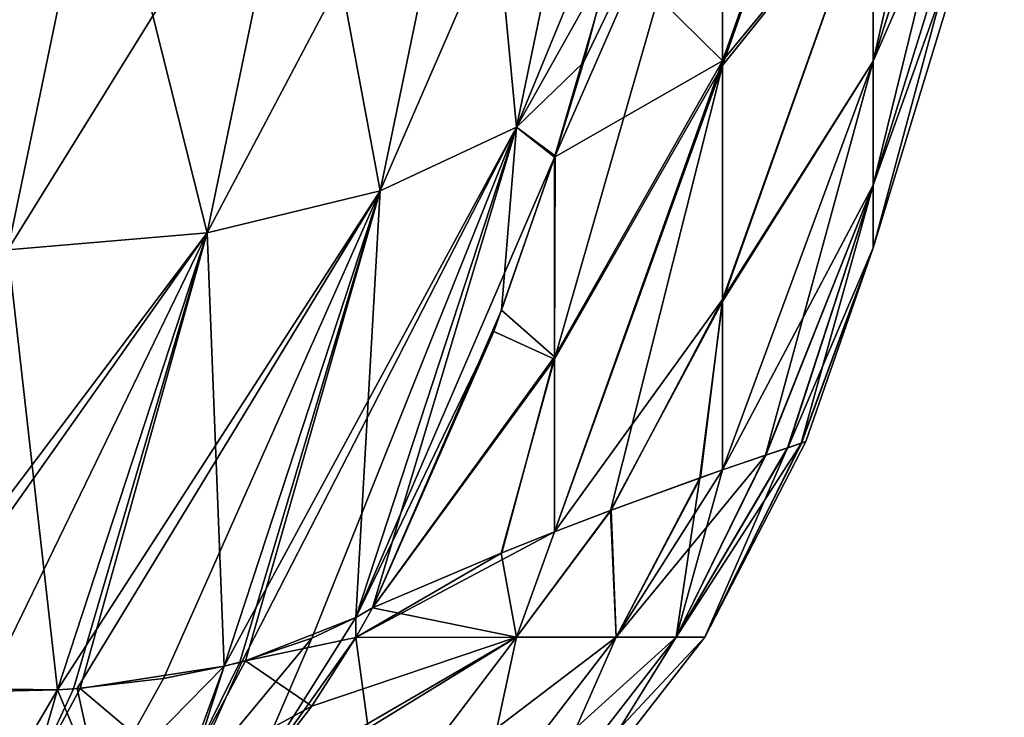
# Model space of a CAD drawing. Header units: millimetres. Extents: x -168 to 168, y -6 to 84.
# Tile 251 of 288: x 166.827 to 167.7, y 51.568 to 52.186. Entities that reach past the tile are written whole.
import ezdxf

# ---------------------------------------------------------------- set-up
doc = ezdxf.new("R2010")
doc.units = ezdxf.units.MM
doc.header["$LTSCALE"] = 65.185185
for name, color, linetype in [('655', 7, 'CONTINUOUS'), ('656', 7, 'CONTINUOUS'), ('657', 7, 'CONTINUOUS'), ('667', 7, 'CONTINUOUS'), ('668', 7, 'CONTINUOUS'), ('678', 7, 'CONTINUOUS'), ('757', 7, 'CONTINUOUS'), ('758', 7, 'CONTINUOUS'), ('759', 7, 'CONTINUOUS'), ('769', 7, 'CONTINUOUS'), ('770', 7, 'CONTINUOUS'), ('780', 7, 'CONTINUOUS')]:
    doc.layers.add(name, color=color, linetype=linetype)

msp = doc.modelspace()

# ---------------------------------------------------------------- linework, layer by layer
at = {"layer": '655', "linetype": 'Continuous'}
for points in [[(167.50825, 51.80659, 104.4844), (167.52025, 51.81062, 104.74074), (167.40945, 51.63869, 104.27162), (167.50825, 51.80659, 104.4844)], [(167.40945, 51.63869, 104.27162), (167.52025, 51.81062, 104.74074), (167.43467, 51.63869, 104.75738), (167.40945, 51.63869, 104.27162)], [(167.52426, 51.81196, 105.0023), (167.5201, 51.81057, 105.26387), (167.43467, 51.63869, 105.2426), (167.52426, 51.81196, 105.0023)], [(167.52025, 51.81062, 104.74074), (167.52426, 51.81196, 105.0023), (167.43467, 51.63869, 104.75738), (167.52025, 51.81062, 104.74074)], [(167.43467, 51.63869, 104.75738), (167.52426, 51.81196, 105.0023), (167.43467, 51.63869, 105.2426), (167.43467, 51.63869, 104.75738)], [(167.5201, 51.81057, 105.26387), (167.50797, 51.8065, 105.52006), (167.43467, 51.63869, 105.2426), (167.5201, 51.81057, 105.26387)], [(167.48886, 51.80004, 104.23814), (167.50825, 51.80659, 104.4844), (167.40945, 51.63869, 104.27162), (167.48886, 51.80004, 104.23814)], [(167.43467, 51.63869, 105.2426), (167.50797, 51.8065, 105.52006), (167.40946, 51.63869, 105.72837), (167.43467, 51.63869, 105.2426)], [(167.50797, 51.8065, 105.52006), (167.48845, 51.7999, 105.76619), (167.40946, 51.63869, 105.72837), (167.50797, 51.8065, 105.52006)], [(167.45046, 51.78683, 103.91398), (167.48886, 51.80004, 104.23814), (167.35624, 51.63869, 103.78408), (167.45046, 51.78683, 103.91398)], [(167.35624, 51.63869, 103.78408), (167.48886, 51.80004, 104.23814), (167.40945, 51.63869, 104.27162), (167.35624, 51.63869, 103.78408)], [(167.48845, 51.7999, 105.76619), (167.45047, 51.78684, 106.08596), (167.40946, 51.63869, 105.72837), (167.48845, 51.7999, 105.76619)], [(167.43083, 51.77995, 103.78605), (167.45046, 51.78683, 103.91398), (167.35624, 51.63869, 103.78408), (167.43083, 51.77995, 103.78605)], [(167.45047, 51.78684, 106.08596), (167.43021, 51.77974, 106.2177), (167.40946, 51.63869, 105.72837), (167.45047, 51.78684, 106.08596)], [(167.43021, 51.77974, 106.2177), (167.35101, 51.75097, 106.60842), (167.35624, 51.63869, 106.21591), (167.43021, 51.77974, 106.2177)], [(167.35167, 51.75122, 103.39427), (167.43083, 51.77995, 103.78605), (167.35624, 51.63869, 103.78408), (167.35167, 51.75122, 103.39427)], [(167.40946, 51.63869, 105.72837), (167.43021, 51.77974, 106.2177), (167.35624, 51.63869, 106.21591), (167.40946, 51.63869, 105.72837)], [(167.30157, 51.73206, 103.20814), (167.35167, 51.75122, 103.39427), (167.26787, 51.63869, 103.29261), (167.30157, 51.73206, 103.20814)], [(167.26787, 51.63869, 103.29261), (167.35167, 51.75122, 103.39427), (167.35624, 51.63869, 103.78408), (167.26787, 51.63869, 103.29261)], [(167.35101, 51.75097, 106.60842), (167.30156, 51.73206, 106.79189), (167.26787, 51.63869, 106.70739), (167.35101, 51.75097, 106.60842)], [(167.35624, 51.63869, 106.21591), (167.35101, 51.75097, 106.60842), (167.26787, 51.63869, 106.70739), (167.35624, 51.63869, 106.21591)], [(167.25482, 51.71346, 103.06222), (167.30157, 51.73206, 103.20814), (167.12531, 51.6384, 102.79089), (167.25482, 51.71346, 103.06222)], [(167.12531, 51.6384, 102.79089), (167.30157, 51.73206, 103.20814), (167.26787, 51.63869, 103.29261), (167.12531, 51.6384, 102.79089)], [(167.30156, 51.73206, 106.79189), (167.25429, 51.71323, 106.93928), (167.26787, 51.63869, 106.70739), (167.30156, 51.73206, 106.79189)], [(167.14024, 51.66453, 102.78559), (167.25482, 51.71346, 103.06222), (167.12531, 51.6384, 102.79089), (167.14024, 51.66453, 102.78559)], [(167.25429, 51.71323, 106.93928), (167.14024, 51.66453, 107.21441), (167.26787, 51.63869, 106.70739), (167.25429, 51.71323, 106.93928)], [(167.26787, 51.63869, 106.70739), (167.14024, 51.66453, 107.21441), (167.12531, 51.63838, 107.20905), (167.26787, 51.63869, 106.70739)], [(167.26787, 51.63869, 103.29261), (167.14686, 51.47932, 103.3196), (167.00876, 51.47924, 102.83284), (167.26787, 51.63869, 103.29261)], [(167.26787, 51.63869, 103.29261), (167.00876, 51.47924, 102.83284), (167.02441, 51.49708, 102.82723), (167.26787, 51.63869, 103.29261)], [(167.26787, 51.63869, 103.29261), (167.02441, 51.49708, 102.82723), (167.08635, 51.57753, 102.80489), (167.26787, 51.63869, 103.29261)], [(167.14687, 51.47932, 106.6804), (167.12531, 51.63838, 107.20905), (167.02751, 51.50074, 107.17391), (167.14687, 51.47932, 106.6804)], [(167.12531, 51.6384, 102.79089), (167.26787, 51.63869, 103.29261), (167.08635, 51.57753, 102.80489), (167.12531, 51.6384, 102.79089)], [(167.26787, 51.63869, 106.70739), (167.12531, 51.63838, 107.20905), (167.14687, 51.47932, 106.6804), (167.26787, 51.63869, 106.70739)], [(167.35624, 51.63869, 103.78408), (167.23348, 51.47932, 103.80141), (167.14686, 51.47932, 103.3196), (167.35624, 51.63869, 103.78408)], [(167.26787, 51.63869, 103.29261), (167.35624, 51.63869, 103.78408), (167.14686, 51.47932, 103.3196), (167.26787, 51.63869, 103.29261)], [(167.26787, 51.63869, 106.70739), (167.14687, 51.47932, 106.6804), (167.23348, 51.47932, 106.19858), (167.26787, 51.63869, 106.70739)], [(167.35624, 51.63869, 103.78408), (167.40945, 51.63869, 104.27162), (167.23348, 51.47932, 103.80141), (167.35624, 51.63869, 103.78408)], [(167.40945, 51.63869, 104.27162), (167.28586, 51.47932, 104.2814), (167.23348, 51.47932, 103.80141), (167.40945, 51.63869, 104.27162)], [(167.35624, 51.63869, 106.21591), (167.26787, 51.63869, 106.70739), (167.23348, 51.47932, 106.19858), (167.35624, 51.63869, 106.21591)], [(167.35624, 51.63869, 106.21591), (167.23348, 51.47932, 106.19858), (167.28586, 51.47932, 105.71859), (167.35624, 51.63869, 106.21591)], [(167.40945, 51.63869, 104.27162), (167.43467, 51.63869, 104.75738), (167.28586, 51.47932, 104.2814), (167.40945, 51.63869, 104.27162)], [(167.43467, 51.63869, 104.75738), (167.31073, 51.47932, 104.76055), (167.28586, 51.47932, 104.2814), (167.43467, 51.63869, 104.75738)], [(167.40946, 51.63869, 105.72837), (167.35624, 51.63869, 106.21591), (167.28586, 51.47932, 105.71859), (167.40946, 51.63869, 105.72837)], [(167.40946, 51.63869, 105.72837), (167.28586, 51.47932, 105.71859), (167.31073, 51.47932, 105.23944), (167.40946, 51.63869, 105.72837)], [(167.43467, 51.63869, 104.75738), (167.43467, 51.63869, 105.2426), (167.31073, 51.47932, 104.76055), (167.43467, 51.63869, 104.75738)], [(167.43467, 51.63869, 105.2426), (167.40946, 51.63869, 105.72837), (167.31073, 51.47932, 105.23944), (167.43467, 51.63869, 105.2426)], [(167.43467, 51.63869, 105.2426), (167.31073, 51.47932, 105.23944), (167.31073, 51.47932, 104.76055), (167.43467, 51.63869, 105.2426)]]:
    msp.add_3dface(points, dxfattribs=at)
at = {"layer": '656', "linetype": 'Continuous'}
for points in [[(167.70014, 52.65791, 106.33738), (167.58405, 52.1494, 106.08867), (167.70014, 52.51271, 105.97063), (167.70014, 52.65791, 106.33738)], [(167.58405, 52.31227, 106.50003), (167.58405, 52.1494, 106.08867), (167.70014, 52.65791, 106.33738), (167.58405, 52.31227, 106.50003)], [(167.45047, 52.14975, 103.06527), (167.45047, 52.41209, 102.6693), (167.58405, 52.52541, 103.11227), (167.45047, 52.14975, 103.06527)], [(167.58405, 52.31227, 103.49997), (167.45047, 52.14975, 103.06527), (167.58405, 52.52541, 103.11227), (167.58405, 52.31227, 103.49997)], [(167.45047, 52.4046, 107.32075), (167.45047, 52.14556, 106.92745), (167.58405, 52.52541, 106.88773), (167.45047, 52.4046, 107.32075)], [(167.58405, 52.52541, 106.88773), (167.45047, 52.14556, 106.92745), (167.58405, 52.31227, 106.50003), (167.58405, 52.52541, 106.88773)], [(167.70014, 52.51271, 105.97063), (167.58405, 52.03938, 105.66015), (167.70014, 52.41461, 105.58857), (167.70014, 52.51271, 105.97063)], [(167.58405, 52.1494, 106.08867), (167.58405, 52.03938, 105.66015), (167.70014, 52.51271, 105.97063), (167.58405, 52.1494, 106.08867)], [(167.58405, 52.1494, 103.91133), (167.58405, 52.31227, 103.49997), (167.70014, 52.51271, 104.02937), (167.58405, 52.1494, 103.91133)], [(167.70014, 52.41461, 104.41143), (167.58405, 52.1494, 103.91133), (167.70014, 52.51271, 104.02937), (167.70014, 52.41461, 104.41143)], [(167.45047, 52.41209, 102.6693), (167.45047, 52.14975, 103.06527), (167.35417, 52.24474, 102.5515), (167.45047, 52.41209, 102.6693)], [(167.70014, 52.36517, 104.80277), (167.58405, 52.03938, 104.33985), (167.70014, 52.41461, 104.41143), (167.70014, 52.36517, 104.80277)], [(167.58405, 52.03938, 104.33985), (167.58405, 52.1494, 103.91133), (167.70014, 52.41461, 104.41143), (167.58405, 52.03938, 104.33985)], [(167.70014, 52.41461, 105.58857), (167.58405, 51.98393, 105.22121), (167.70014, 52.36517, 105.19723), (167.70014, 52.41461, 105.58857)], [(167.58405, 52.03938, 105.66015), (167.58405, 51.98393, 105.22121), (167.70014, 52.41461, 105.58857), (167.58405, 52.03938, 105.66015)], [(167.45047, 52.14556, 106.92745), (167.45047, 52.4046, 107.32075), (167.30155, 51.88512, 107.08348), (167.45047, 52.14556, 106.92745)], [(167.45047, 52.4046, 107.32075), (167.30194, 52.06529, 107.36752), (167.30155, 51.88512, 107.08348), (167.45047, 52.4046, 107.32075)], [(167.30194, 52.06529, 107.36752), (167.45047, 52.4046, 107.32075), (167.32722, 52.14807, 107.40431), (167.30194, 52.06529, 107.36752)], [(167.32722, 52.14807, 107.40431), (167.45047, 52.4046, 107.32075), (167.38929, 52.38639, 107.51491), (167.32722, 52.14807, 107.40431)], [(167.70014, 52.36517, 105.19723), (167.58405, 51.98393, 104.77879), (167.70014, 52.36517, 104.80277), (167.70014, 52.36517, 105.19723)], [(167.58405, 51.98393, 104.77879), (167.58405, 52.03938, 104.33985), (167.70014, 52.36517, 104.80277), (167.58405, 51.98393, 104.77879)], [(167.58405, 51.98393, 105.22121), (167.58405, 51.98393, 104.77879), (167.70014, 52.36517, 105.19723), (167.58405, 51.98393, 105.22121)], [(167.45047, 51.93791, 103.4904), (167.45047, 52.14975, 103.06527), (167.58405, 52.31227, 103.49997), (167.45047, 51.93791, 103.4904)], [(167.58405, 52.1494, 103.91133), (167.45047, 51.93791, 103.4904), (167.58405, 52.31227, 103.49997), (167.58405, 52.1494, 103.91133)], [(167.45047, 52.14556, 106.92745), (167.45047, 51.93622, 106.50559), (167.58405, 52.31227, 106.50003), (167.45047, 52.14556, 106.92745)], [(167.58405, 52.31227, 106.50003), (167.45047, 51.93622, 106.50559), (167.58405, 52.1494, 106.08867), (167.58405, 52.31227, 106.50003)], [(167.35417, 52.24474, 102.5515), (167.45047, 52.14975, 103.06527), (167.30159, 52.0643, 102.63278), (167.35417, 52.24474, 102.5515)], [(167.30159, 52.0643, 102.63278), (167.45047, 52.14975, 103.06527), (167.30155, 51.88706, 102.91316), (167.30159, 52.0643, 102.63278)], [(167.45047, 52.14975, 103.06527), (167.30157, 51.73206, 103.20814), (167.30155, 51.88706, 102.91316), (167.45047, 52.14975, 103.06527)], [(167.30156, 51.73206, 106.79189), (167.45047, 52.14556, 106.92745), (167.30155, 51.88512, 107.08348), (167.30156, 51.73206, 106.79189)], [(167.30156, 51.73206, 106.79189), (167.35101, 51.75097, 106.60842), (167.45047, 52.14556, 106.92745), (167.30156, 51.73206, 106.79189)], [(167.30157, 51.73206, 103.20814), (167.45047, 52.14975, 103.06527), (167.45047, 51.93791, 103.4904), (167.30157, 51.73206, 103.20814)], [(167.35101, 51.75097, 106.60842), (167.45047, 51.93622, 106.50559), (167.45047, 52.14556, 106.92745), (167.35101, 51.75097, 106.60842)], [(167.58405, 52.03938, 104.33985), (167.45046, 51.78683, 103.91398), (167.58405, 52.1494, 103.91133), (167.58405, 52.03938, 104.33985)], [(167.45046, 51.78683, 103.91398), (167.45047, 51.93791, 103.4904), (167.58405, 52.1494, 103.91133), (167.45046, 51.78683, 103.91398)], [(167.45047, 51.78684, 106.08596), (167.48845, 51.7999, 105.76619), (167.58405, 52.1494, 106.08867), (167.45047, 51.78684, 106.08596)], [(167.45047, 51.93622, 106.50559), (167.45047, 51.78684, 106.08596), (167.58405, 52.1494, 106.08867), (167.45047, 51.93622, 106.50559)], [(167.58405, 52.1494, 106.08867), (167.48845, 51.7999, 105.76619), (167.58405, 52.03938, 105.66015), (167.58405, 52.1494, 106.08867)], [(167.30194, 52.06529, 107.36752), (167.24768, 51.9095, 107.30266), (167.30155, 51.88512, 107.08348), (167.30194, 52.06529, 107.36752)], [(167.30159, 52.0643, 102.63278), (167.30155, 51.88706, 102.91316), (167.25461, 51.92846, 102.68923), (167.30159, 52.0643, 102.63278)], [(167.48886, 51.80004, 104.23814), (167.45046, 51.78683, 103.91398), (167.58405, 52.03938, 104.33985), (167.48886, 51.80004, 104.23814)], [(167.48845, 51.7999, 105.76619), (167.50797, 51.8065, 105.52006), (167.58405, 52.03938, 105.66015), (167.48845, 51.7999, 105.76619)], [(167.50825, 51.80659, 104.4844), (167.48886, 51.80004, 104.23814), (167.58405, 52.03938, 104.33985), (167.50825, 51.80659, 104.4844)], [(167.50797, 51.8065, 105.52006), (167.5201, 51.81057, 105.26387), (167.58405, 52.03938, 105.66015), (167.50797, 51.8065, 105.52006)], [(167.58405, 51.98393, 104.77879), (167.50825, 51.80659, 104.4844), (167.58405, 52.03938, 104.33985), (167.58405, 51.98393, 104.77879)], [(167.58405, 52.03938, 105.66015), (167.5201, 51.81057, 105.26387), (167.58405, 51.98393, 105.22121), (167.58405, 52.03938, 105.66015)], [(167.52025, 51.81062, 104.74074), (167.50825, 51.80659, 104.4844), (167.58405, 51.98393, 104.77879), (167.52025, 51.81062, 104.74074)], [(167.5201, 51.81057, 105.26387), (167.52426, 51.81196, 105.0023), (167.58405, 51.98393, 105.22121), (167.5201, 51.81057, 105.26387)], [(167.52426, 51.81196, 105.0023), (167.52025, 51.81062, 104.74074), (167.58405, 51.98393, 104.77879), (167.52426, 51.81196, 105.0023)], [(167.58405, 51.98393, 105.22121), (167.52426, 51.81196, 105.0023), (167.58405, 51.98393, 104.77879), (167.58405, 51.98393, 105.22121)], [(167.35167, 51.75122, 103.39427), (167.30157, 51.73206, 103.20814), (167.45047, 51.93791, 103.4904), (167.35167, 51.75122, 103.39427)], [(167.35101, 51.75097, 106.60842), (167.43021, 51.77974, 106.2177), (167.45047, 51.93622, 106.50559), (167.35101, 51.75097, 106.60842)], [(167.43083, 51.77995, 103.78605), (167.35167, 51.75122, 103.39427), (167.45047, 51.93791, 103.4904), (167.43083, 51.77995, 103.78605)], [(167.43021, 51.77974, 106.2177), (167.45047, 51.78684, 106.08596), (167.45047, 51.93622, 106.50559), (167.43021, 51.77974, 106.2177)], [(167.45046, 51.78683, 103.91398), (167.43083, 51.77995, 103.78605), (167.45047, 51.93791, 103.4904), (167.45046, 51.78683, 103.91398)], [(167.30155, 51.88706, 102.91316), (167.14024, 51.66453, 102.78559), (167.25461, 51.92846, 102.68923), (167.30155, 51.88706, 102.91316)], [(167.24768, 51.9095, 107.30266), (167.14024, 51.66453, 107.21441), (167.30155, 51.88512, 107.08348), (167.24768, 51.9095, 107.30266)], [(167.25482, 51.71346, 103.06222), (167.14024, 51.66453, 102.78559), (167.30155, 51.88706, 102.91316), (167.25482, 51.71346, 103.06222)], [(167.14024, 51.66453, 107.21441), (167.25429, 51.71323, 106.93928), (167.30155, 51.88512, 107.08348), (167.14024, 51.66453, 107.21441)], [(167.25429, 51.71323, 106.93928), (167.30156, 51.73206, 106.79189), (167.30155, 51.88512, 107.08348), (167.25429, 51.71323, 106.93928)], [(167.30157, 51.73206, 103.20814), (167.25482, 51.71346, 103.06222), (167.30155, 51.88706, 102.91316), (167.30157, 51.73206, 103.20814)]]:
    msp.add_3dface(points, dxfattribs=at)
at = {"layer": '657', "linetype": 'Continuous'}
for points in [[(167.26787, 52.0907, 102.50971), (167.23348, 52.45165, 102.11728), (167.35624, 52.51632, 102.26397), (167.26787, 52.0907, 102.50971)], [(167.35417, 52.24474, 102.5515), (167.26787, 52.0907, 102.50971), (167.35624, 52.51632, 102.26397), (167.35417, 52.24474, 102.5515)], [(167.14687, 52.03439, 102.35819), (167.07801, 52.40383, 101.99054), (167.23348, 52.45165, 102.11728), (167.14687, 52.03439, 102.35819)], [(167.14687, 52.03439, 102.35819), (167.23348, 52.45165, 102.11728), (167.26787, 52.0907, 102.50971), (167.14687, 52.03439, 102.35819)], [(166.99362, 51.99716, 102.22534), (166.89871, 52.37645, 101.89248), (167.07801, 52.40383, 101.99054), (166.99362, 51.99716, 102.22534)], [(166.99362, 51.99716, 102.22534), (167.07801, 52.40383, 101.99054), (167.14687, 52.03439, 102.35819), (166.99362, 51.99716, 102.22534)], [(166.81688, 51.98199, 102.12022), (166.70739, 52.37057, 101.82825), (166.89871, 52.37645, 101.89248), (166.81688, 51.98199, 102.12022)], [(166.81688, 51.98199, 102.12022), (166.89871, 52.37645, 101.89248), (166.99362, 51.99716, 102.22534), (166.81688, 51.98199, 102.12022)], [(167.35417, 52.24474, 102.5515), (167.30159, 52.0643, 102.63278), (167.26787, 52.0907, 102.50971), (167.35417, 52.24474, 102.5515)], [(167.14024, 51.66453, 102.78559), (167.12531, 51.6561, 102.76026), (167.26787, 52.0907, 102.50971), (167.14024, 51.66453, 102.78559)], [(167.12531, 51.6561, 102.76026), (167.14687, 52.03439, 102.35819), (167.26787, 52.0907, 102.50971), (167.12531, 51.6561, 102.76026)], [(167.25461, 51.92846, 102.68923), (167.14024, 51.66453, 102.78559), (167.26787, 52.0907, 102.50971), (167.25461, 51.92846, 102.68923)], [(167.30159, 52.0643, 102.63278), (167.25461, 51.92846, 102.68923), (167.26787, 52.0907, 102.50971), (167.30159, 52.0643, 102.63278)], [(167.00877, 51.6128, 102.60152), (166.99362, 51.99716, 102.22534), (167.14687, 52.03439, 102.35819), (167.00877, 51.6128, 102.60152)], [(167.00877, 51.6128, 102.60152), (167.14687, 52.03439, 102.35819), (167.02271, 51.61639, 102.61775), (167.00877, 51.6128, 102.60152)], [(167.02271, 51.61639, 102.61775), (167.14687, 52.03439, 102.35819), (167.02752, 51.61771, 102.6235), (167.02271, 51.61639, 102.61775)], [(167.02752, 51.61771, 102.6235), (167.14687, 52.03439, 102.35819), (167.12531, 51.6561, 102.76026), (167.02752, 51.61771, 102.6235)], [(166.861, 51.59195, 102.45924), (166.81688, 51.98199, 102.12022), (166.99362, 51.99716, 102.22534), (166.861, 51.59195, 102.45924)], [(166.861, 51.59195, 102.45924), (166.99362, 51.99716, 102.22534), (166.87519, 51.59282, 102.47094), (166.861, 51.59195, 102.45924)], [(166.87519, 51.59282, 102.47094), (166.99362, 51.99716, 102.22534), (166.88112, 51.59324, 102.47593), (166.87519, 51.59282, 102.47094)], [(166.88112, 51.59324, 102.47593), (166.99362, 51.99716, 102.22534), (167.00877, 51.6128, 102.60152), (166.88112, 51.59324, 102.47593)], [(166.71054, 51.59403, 102.35473), (166.81688, 51.98199, 102.12022), (166.861, 51.59195, 102.45924), (166.71054, 51.59403, 102.35473)]]:
    msp.add_3dface(points, dxfattribs=at)
at = {"layer": '667', "linetype": 'Continuous'}
for points in [[(167.2679, 52.09072, 107.49024), (167.35627, 52.51635, 107.73598), (167.1469, 52.0344, 107.64177), (167.2679, 52.09072, 107.49024)], [(167.35627, 52.51635, 107.73598), (167.23351, 52.45167, 107.88268), (167.1469, 52.0344, 107.64177), (167.35627, 52.51635, 107.73598)], [(167.2679, 52.09072, 107.49024), (167.38929, 52.38639, 107.51491), (167.35627, 52.51635, 107.73598), (167.2679, 52.09072, 107.49024)], [(167.23351, 52.45167, 107.88268), (166.99365, 51.99716, 107.77464), (167.1469, 52.0344, 107.64177), (167.23351, 52.45167, 107.88268)], [(167.07804, 52.40384, 108.00943), (166.99365, 51.99716, 107.77464), (167.23351, 52.45167, 107.88268), (167.07804, 52.40384, 108.00943)], [(167.07804, 52.40384, 108.00943), (166.81691, 51.98199, 107.87977), (166.99365, 51.99716, 107.77464), (167.07804, 52.40384, 108.00943)], [(166.89873, 52.37646, 108.10751), (166.81691, 51.98199, 107.87977), (167.07804, 52.40384, 108.00943), (166.89873, 52.37646, 108.10751)], [(167.32722, 52.14807, 107.40431), (167.38929, 52.38639, 107.51491), (167.2679, 52.09072, 107.49024), (167.32722, 52.14807, 107.40431)], [(166.7074, 52.37057, 108.17174), (166.62832, 51.98914, 107.95152), (166.89873, 52.37646, 108.10751), (166.7074, 52.37057, 108.17174)], [(166.89873, 52.37646, 108.10751), (166.62832, 51.98914, 107.95152), (166.81691, 51.98199, 107.87977), (166.89873, 52.37646, 108.10751)], [(167.30194, 52.06529, 107.36752), (167.32722, 52.14807, 107.40431), (167.2679, 52.09072, 107.49024), (167.30194, 52.06529, 107.36752)], [(167.2679, 52.09072, 107.49024), (167.1469, 52.0344, 107.64177), (167.00879, 51.61281, 107.39846), (167.2679, 52.09072, 107.49024)], [(167.2679, 52.09072, 107.49024), (167.00879, 51.61281, 107.39846), (167.0244, 51.61687, 107.38025), (167.2679, 52.09072, 107.49024)], [(167.2679, 52.09072, 107.49024), (167.0244, 51.61687, 107.38025), (167.08635, 51.63774, 107.29941), (167.2679, 52.09072, 107.49024)], [(167.12534, 51.65607, 107.23963), (167.2679, 52.09072, 107.49024), (167.08635, 51.63774, 107.29941), (167.12534, 51.65607, 107.23963)], [(167.12534, 51.65607, 107.23963), (167.30194, 52.06529, 107.36752), (167.2679, 52.09072, 107.49024), (167.12534, 51.65607, 107.23963)], [(167.24768, 51.9095, 107.30266), (167.30194, 52.06529, 107.36752), (167.12534, 51.65607, 107.23963), (167.24768, 51.9095, 107.30266)], [(166.86106, 51.59195, 107.54071), (166.87844, 51.59305, 107.52634), (167.1469, 52.0344, 107.64177), (166.86106, 51.59195, 107.54071)], [(166.99365, 51.99716, 107.77464), (166.86106, 51.59195, 107.54071), (167.1469, 52.0344, 107.64177), (166.99365, 51.99716, 107.77464)], [(167.1469, 52.0344, 107.64177), (166.87844, 51.59305, 107.52634), (166.95486, 51.60188, 107.45614), (167.1469, 52.0344, 107.64177)], [(167.00879, 51.61281, 107.39846), (167.1469, 52.0344, 107.64177), (166.95486, 51.60188, 107.45614), (167.00879, 51.61281, 107.39846)], [(166.69081, 51.59566, 107.65665), (166.70884, 51.59416, 107.64627), (166.99365, 51.99716, 107.77464), (166.69081, 51.59566, 107.65665)], [(166.81691, 51.98199, 107.87977), (166.69081, 51.59566, 107.65665), (166.99365, 51.99716, 107.77464), (166.81691, 51.98199, 107.87977)], [(166.99365, 51.99716, 107.77464), (166.70884, 51.59416, 107.64627), (166.79618, 51.59048, 107.58992), (166.99365, 51.99716, 107.77464)], [(166.86106, 51.59195, 107.54071), (166.99365, 51.99716, 107.77464), (166.79618, 51.59048, 107.58992), (166.86106, 51.59195, 107.54071)], [(167.14024, 51.66453, 107.21441), (167.24768, 51.9095, 107.30266), (167.12534, 51.65607, 107.23963), (167.14024, 51.66453, 107.21441)]]:
    msp.add_3dface(points, dxfattribs=at)
at = {"layer": '668', "linetype": 'Continuous'}
for points in [[(167.12531, 51.63838, 107.20905), (167.14024, 51.66453, 107.21441), (167.12534, 51.65607, 107.23963), (167.12531, 51.63838, 107.20905)], [(167.02751, 51.50074, 107.17391), (167.12531, 51.63838, 107.20905), (167.12534, 51.65607, 107.23963), (167.02751, 51.50074, 107.17391)], [(167.02751, 51.50074, 107.17391), (167.12534, 51.65607, 107.23963), (167.08635, 51.63774, 107.29941), (167.02751, 51.50074, 107.17391)], [(167.02751, 51.50074, 107.17391), (167.08635, 51.63774, 107.29941), (166.97304, 51.50074, 107.29193), (167.02751, 51.50074, 107.17391)], [(167.08635, 51.63774, 107.29941), (167.0244, 51.61687, 107.38025), (166.97304, 51.50074, 107.29193), (167.08635, 51.63774, 107.29941)], [(167.00879, 51.61281, 107.39846), (166.89884, 51.50074, 107.39864), (166.97304, 51.50074, 107.29193), (167.00879, 51.61281, 107.39846)], [(167.00879, 51.61281, 107.39846), (166.95486, 51.60188, 107.45614), (166.89884, 51.50074, 107.39864), (167.00879, 51.61281, 107.39846)], [(167.0244, 51.61687, 107.38025), (167.00879, 51.61281, 107.39846), (166.97304, 51.50074, 107.29193), (167.0244, 51.61687, 107.38025)], [(166.95486, 51.60188, 107.45614), (166.87844, 51.59305, 107.52634), (166.89884, 51.50074, 107.39864), (166.95486, 51.60188, 107.45614)], [(166.86106, 51.59195, 107.54071), (166.79618, 51.59048, 107.58992), (166.80717, 51.50074, 107.49079), (166.86106, 51.59195, 107.54071)], [(166.86106, 51.59195, 107.54071), (166.80717, 51.50074, 107.49079), (166.89884, 51.50074, 107.39864), (166.86106, 51.59195, 107.54071)], [(166.87844, 51.59305, 107.52634), (166.86106, 51.59195, 107.54071), (166.89884, 51.50074, 107.39864), (166.87844, 51.59305, 107.52634)]]:
    msp.add_3dface(points, dxfattribs=at)
at = {"layer": '678', "linetype": 'Continuous'}
for points in [[(167.14024, 51.66453, 102.78559), (167.12531, 51.6384, 102.79089), (167.12531, 51.6561, 102.76026), (167.14024, 51.66453, 102.78559)], [(167.12531, 51.6384, 102.79089), (167.02752, 51.61771, 102.6235), (167.12531, 51.6561, 102.76026), (167.12531, 51.6384, 102.79089)], [(167.12531, 51.6384, 102.79089), (167.08635, 51.57753, 102.80489), (167.02752, 51.61771, 102.6235), (167.12531, 51.6384, 102.79089)], [(167.02752, 51.61771, 102.6235), (167.08635, 51.57753, 102.80489), (166.97304, 51.5155, 102.6825), (167.02752, 51.61771, 102.6235)], [(167.02271, 51.61639, 102.61775), (167.02752, 51.61771, 102.6235), (166.97304, 51.5155, 102.6825), (167.02271, 51.61639, 102.61775)], [(166.88112, 51.59324, 102.47593), (167.00877, 51.6128, 102.60152), (166.97304, 51.5155, 102.6825), (166.88112, 51.59324, 102.47593)], [(167.00877, 51.6128, 102.60152), (167.02271, 51.61639, 102.61775), (166.97304, 51.5155, 102.6825), (167.00877, 51.6128, 102.60152)], [(166.68077, 51.53815, 102.38701), (166.71054, 51.59403, 102.35473), (166.83807, 51.51243, 102.52261), (166.68077, 51.53815, 102.38701)], [(166.71054, 51.59403, 102.35473), (166.861, 51.59195, 102.45924), (166.83807, 51.51243, 102.52261), (166.71054, 51.59403, 102.35473)], [(166.83807, 51.51243, 102.52261), (166.88112, 51.59324, 102.47593), (166.97304, 51.5155, 102.6825), (166.83807, 51.51243, 102.52261)], [(166.87519, 51.59282, 102.47094), (166.88112, 51.59324, 102.47593), (166.83807, 51.51243, 102.52261), (166.87519, 51.59282, 102.47094)], [(166.861, 51.59195, 102.45924), (166.87519, 51.59282, 102.47094), (166.83807, 51.51243, 102.52261), (166.861, 51.59195, 102.45924)], [(167.08635, 51.57753, 102.80489), (167.02441, 51.49708, 102.82723), (166.97304, 51.5155, 102.6825), (167.08635, 51.57753, 102.80489)]]:
    msp.add_3dface(points, dxfattribs=at)
at = {"layer": '757', "linetype": 'Continuous'}
for points in [[(167.50825, 51.80659, -105.5156), (167.52025, 51.81062, -105.25926), (167.40945, 51.63869, -105.72838), (167.50825, 51.80659, -105.5156)], [(167.40945, 51.63869, -105.72838), (167.52025, 51.81062, -105.25926), (167.43467, 51.63869, -105.24262), (167.40945, 51.63869, -105.72838)], [(167.52426, 51.81196, -104.9977), (167.5201, 51.81057, -104.73613), (167.43467, 51.63869, -104.7574), (167.52426, 51.81196, -104.9977)], [(167.52025, 51.81062, -105.25926), (167.52426, 51.81196, -104.9977), (167.43467, 51.63869, -105.24262), (167.52025, 51.81062, -105.25926)], [(167.43467, 51.63869, -105.24262), (167.52426, 51.81196, -104.9977), (167.43467, 51.63869, -104.7574), (167.43467, 51.63869, -105.24262)], [(167.5201, 51.81057, -104.73613), (167.50797, 51.8065, -104.47994), (167.43467, 51.63869, -104.7574), (167.5201, 51.81057, -104.73613)], [(167.48886, 51.80004, -105.76186), (167.50825, 51.80659, -105.5156), (167.40945, 51.63869, -105.72838), (167.48886, 51.80004, -105.76186)], [(167.43467, 51.63869, -104.7574), (167.50797, 51.8065, -104.47994), (167.40946, 51.63869, -104.27163), (167.43467, 51.63869, -104.7574)], [(167.50797, 51.8065, -104.47994), (167.48845, 51.7999, -104.23381), (167.40946, 51.63869, -104.27163), (167.50797, 51.8065, -104.47994)], [(167.45046, 51.78683, -106.08602), (167.48886, 51.80004, -105.76186), (167.35624, 51.63869, -106.21592), (167.45046, 51.78683, -106.08602)], [(167.35624, 51.63869, -106.21592), (167.48886, 51.80004, -105.76186), (167.40945, 51.63869, -105.72838), (167.35624, 51.63869, -106.21592)], [(167.48845, 51.7999, -104.23381), (167.45047, 51.78684, -103.91404), (167.40946, 51.63869, -104.27163), (167.48845, 51.7999, -104.23381)], [(167.43083, 51.77995, -106.21395), (167.45046, 51.78683, -106.08602), (167.35624, 51.63869, -106.21592), (167.43083, 51.77995, -106.21395)], [(167.45047, 51.78684, -103.91404), (167.43021, 51.77974, -103.7823), (167.40946, 51.63869, -104.27163), (167.45047, 51.78684, -103.91404)], [(167.43021, 51.77974, -103.7823), (167.35101, 51.75097, -103.39158), (167.35624, 51.63869, -103.78409), (167.43021, 51.77974, -103.7823)], [(167.35167, 51.75122, -106.60573), (167.43083, 51.77995, -106.21395), (167.35624, 51.63869, -106.21592), (167.35167, 51.75122, -106.60573)], [(167.40946, 51.63869, -104.27163), (167.43021, 51.77974, -103.7823), (167.35624, 51.63869, -103.78409), (167.40946, 51.63869, -104.27163)], [(167.30157, 51.73206, -106.79186), (167.35167, 51.75122, -106.60573), (167.26787, 51.63869, -106.70739), (167.30157, 51.73206, -106.79186)], [(167.26787, 51.63869, -106.70739), (167.35167, 51.75122, -106.60573), (167.35624, 51.63869, -106.21592), (167.26787, 51.63869, -106.70739)], [(167.35101, 51.75097, -103.39158), (167.30156, 51.73206, -103.20811), (167.26787, 51.63869, -103.29261), (167.35101, 51.75097, -103.39158)], [(167.35624, 51.63869, -103.78409), (167.35101, 51.75097, -103.39158), (167.26787, 51.63869, -103.29261), (167.35624, 51.63869, -103.78409)], [(167.25482, 51.71346, -106.93778), (167.30157, 51.73206, -106.79186), (167.12531, 51.6384, -107.20911), (167.25482, 51.71346, -106.93778)], [(167.12531, 51.6384, -107.20911), (167.30157, 51.73206, -106.79186), (167.26787, 51.63869, -106.70739), (167.12531, 51.6384, -107.20911)], [(167.30156, 51.73206, -103.20811), (167.25429, 51.71323, -103.06072), (167.26787, 51.63869, -103.29261), (167.30156, 51.73206, -103.20811)], [(167.14024, 51.66453, -107.21441), (167.25482, 51.71346, -106.93778), (167.12531, 51.6384, -107.20911), (167.14024, 51.66453, -107.21441)], [(167.25429, 51.71323, -103.06072), (167.14024, 51.66453, -102.78559), (167.26787, 51.63869, -103.29261), (167.25429, 51.71323, -103.06072)], [(167.26787, 51.63869, -103.29261), (167.14024, 51.66453, -102.78559), (167.12531, 51.63838, -102.79095), (167.26787, 51.63869, -103.29261)], [(167.26787, 51.63869, -106.70739), (167.14686, 51.47932, -106.6804), (167.00876, 51.47924, -107.16716), (167.26787, 51.63869, -106.70739)], [(167.26787, 51.63869, -106.70739), (167.00876, 51.47924, -107.16716), (167.02441, 51.49708, -107.17277), (167.26787, 51.63869, -106.70739)], [(167.26787, 51.63869, -106.70739), (167.02441, 51.49708, -107.17277), (167.08635, 51.57753, -107.19511), (167.26787, 51.63869, -106.70739)], [(167.14687, 51.47932, -103.3196), (167.12531, 51.63838, -102.79095), (167.02751, 51.50074, -102.82609), (167.14687, 51.47932, -103.3196)], [(167.12531, 51.6384, -107.20911), (167.26787, 51.63869, -106.70739), (167.08635, 51.57753, -107.19511), (167.12531, 51.6384, -107.20911)], [(167.26787, 51.63869, -103.29261), (167.12531, 51.63838, -102.79095), (167.14687, 51.47932, -103.3196), (167.26787, 51.63869, -103.29261)], [(167.35624, 51.63869, -106.21592), (167.23348, 51.47932, -106.19859), (167.14686, 51.47932, -106.6804), (167.35624, 51.63869, -106.21592)], [(167.26787, 51.63869, -106.70739), (167.35624, 51.63869, -106.21592), (167.14686, 51.47932, -106.6804), (167.26787, 51.63869, -106.70739)], [(167.26787, 51.63869, -103.29261), (167.14687, 51.47932, -103.3196), (167.23348, 51.47932, -103.80142), (167.26787, 51.63869, -103.29261)], [(167.35624, 51.63869, -106.21592), (167.40945, 51.63869, -105.72838), (167.23348, 51.47932, -106.19859), (167.35624, 51.63869, -106.21592)], [(167.40945, 51.63869, -105.72838), (167.28586, 51.47932, -105.7186), (167.23348, 51.47932, -106.19859), (167.40945, 51.63869, -105.72838)], [(167.35624, 51.63869, -103.78409), (167.26787, 51.63869, -103.29261), (167.23348, 51.47932, -103.80142), (167.35624, 51.63869, -103.78409)], [(167.35624, 51.63869, -103.78409), (167.23348, 51.47932, -103.80142), (167.28586, 51.47932, -104.28141), (167.35624, 51.63869, -103.78409)], [(167.40945, 51.63869, -105.72838), (167.43467, 51.63869, -105.24262), (167.28586, 51.47932, -105.7186), (167.40945, 51.63869, -105.72838)], [(167.43467, 51.63869, -105.24262), (167.31073, 51.47932, -105.23945), (167.28586, 51.47932, -105.7186), (167.43467, 51.63869, -105.24262)], [(167.40946, 51.63869, -104.27163), (167.35624, 51.63869, -103.78409), (167.28586, 51.47932, -104.28141), (167.40946, 51.63869, -104.27163)], [(167.40946, 51.63869, -104.27163), (167.28586, 51.47932, -104.28141), (167.31073, 51.47932, -104.76056), (167.40946, 51.63869, -104.27163)], [(167.43467, 51.63869, -105.24262), (167.43467, 51.63869, -104.7574), (167.31073, 51.47932, -105.23945), (167.43467, 51.63869, -105.24262)], [(167.43467, 51.63869, -104.7574), (167.40946, 51.63869, -104.27163), (167.31073, 51.47932, -104.76056), (167.43467, 51.63869, -104.7574)], [(167.43467, 51.63869, -104.7574), (167.31073, 51.47932, -104.76056), (167.31073, 51.47932, -105.23945), (167.43467, 51.63869, -104.7574)]]:
    msp.add_3dface(points, dxfattribs=at)
at = {"layer": '758', "linetype": 'Continuous'}
for points in [[(167.70014, 52.65791, -103.66262), (167.58405, 52.1494, -103.91133), (167.70014, 52.51271, -104.02937), (167.70014, 52.65791, -103.66262)], [(167.58405, 52.31227, -103.49997), (167.58405, 52.1494, -103.91133), (167.70014, 52.65791, -103.66262), (167.58405, 52.31227, -103.49997)], [(167.45047, 52.14975, -106.93473), (167.45047, 52.41209, -107.3307), (167.58405, 52.52541, -106.88773), (167.45047, 52.14975, -106.93473)], [(167.58405, 52.31227, -106.50003), (167.45047, 52.14975, -106.93473), (167.58405, 52.52541, -106.88773), (167.58405, 52.31227, -106.50003)], [(167.45047, 52.4046, -102.67925), (167.45047, 52.14556, -103.07255), (167.58405, 52.52541, -103.11227), (167.45047, 52.4046, -102.67925)], [(167.58405, 52.52541, -103.11227), (167.45047, 52.14556, -103.07255), (167.58405, 52.31227, -103.49997), (167.58405, 52.52541, -103.11227)], [(167.70014, 52.51271, -104.02937), (167.58405, 52.03938, -104.33985), (167.70014, 52.41461, -104.41143), (167.70014, 52.51271, -104.02937)], [(167.58405, 52.1494, -103.91133), (167.58405, 52.03938, -104.33985), (167.70014, 52.51271, -104.02937), (167.58405, 52.1494, -103.91133)], [(167.58405, 52.1494, -106.08867), (167.58405, 52.31227, -106.50003), (167.70014, 52.51271, -105.97063), (167.58405, 52.1494, -106.08867)], [(167.70014, 52.41461, -105.58857), (167.58405, 52.1494, -106.08867), (167.70014, 52.51271, -105.97063), (167.70014, 52.41461, -105.58857)], [(167.45047, 52.41209, -107.3307), (167.45047, 52.14975, -106.93473), (167.35417, 52.24474, -107.4485), (167.45047, 52.41209, -107.3307)], [(167.70014, 52.36517, -105.19723), (167.58405, 52.03938, -105.66015), (167.70014, 52.41461, -105.58857), (167.70014, 52.36517, -105.19723)], [(167.58405, 52.03938, -105.66015), (167.58405, 52.1494, -106.08867), (167.70014, 52.41461, -105.58857), (167.58405, 52.03938, -105.66015)], [(167.70014, 52.41461, -104.41143), (167.58405, 51.98393, -104.77879), (167.70014, 52.36517, -104.80277), (167.70014, 52.41461, -104.41143)], [(167.58405, 52.03938, -104.33985), (167.58405, 51.98393, -104.77879), (167.70014, 52.41461, -104.41143), (167.58405, 52.03938, -104.33985)], [(167.45047, 52.14556, -103.07255), (167.45047, 52.4046, -102.67925), (167.30155, 51.88512, -102.91652), (167.45047, 52.14556, -103.07255)], [(167.45047, 52.4046, -102.67925), (167.30194, 52.06529, -102.63248), (167.30155, 51.88512, -102.91652), (167.45047, 52.4046, -102.67925)], [(167.30194, 52.06529, -102.63248), (167.45047, 52.4046, -102.67925), (167.32722, 52.14807, -102.59569), (167.30194, 52.06529, -102.63248)], [(167.32722, 52.14807, -102.59569), (167.45047, 52.4046, -102.67925), (167.38929, 52.38639, -102.48509), (167.32722, 52.14807, -102.59569)], [(167.70014, 52.36517, -104.80277), (167.58405, 51.98393, -105.22121), (167.70014, 52.36517, -105.19723), (167.70014, 52.36517, -104.80277)], [(167.58405, 51.98393, -105.22121), (167.58405, 52.03938, -105.66015), (167.70014, 52.36517, -105.19723), (167.58405, 51.98393, -105.22121)], [(167.58405, 51.98393, -104.77879), (167.58405, 51.98393, -105.22121), (167.70014, 52.36517, -104.80277), (167.58405, 51.98393, -104.77879)], [(167.45047, 51.93791, -106.5096), (167.45047, 52.14975, -106.93473), (167.58405, 52.31227, -106.50003), (167.45047, 51.93791, -106.5096)], [(167.58405, 52.1494, -106.08867), (167.45047, 51.93791, -106.5096), (167.58405, 52.31227, -106.50003), (167.58405, 52.1494, -106.08867)], [(167.45047, 52.14556, -103.07255), (167.45047, 51.93622, -103.49441), (167.58405, 52.31227, -103.49997), (167.45047, 52.14556, -103.07255)], [(167.58405, 52.31227, -103.49997), (167.45047, 51.93622, -103.49441), (167.58405, 52.1494, -103.91133), (167.58405, 52.31227, -103.49997)], [(167.35417, 52.24474, -107.4485), (167.45047, 52.14975, -106.93473), (167.30159, 52.0643, -107.36722), (167.35417, 52.24474, -107.4485)], [(167.30159, 52.0643, -107.36722), (167.45047, 52.14975, -106.93473), (167.30155, 51.88706, -107.08684), (167.30159, 52.0643, -107.36722)], [(167.45047, 52.14975, -106.93473), (167.30157, 51.73206, -106.79186), (167.30155, 51.88706, -107.08684), (167.45047, 52.14975, -106.93473)], [(167.30156, 51.73206, -103.20811), (167.45047, 52.14556, -103.07255), (167.30155, 51.88512, -102.91652), (167.30156, 51.73206, -103.20811)], [(167.30156, 51.73206, -103.20811), (167.35101, 51.75097, -103.39158), (167.45047, 52.14556, -103.07255), (167.30156, 51.73206, -103.20811)], [(167.30157, 51.73206, -106.79186), (167.45047, 52.14975, -106.93473), (167.45047, 51.93791, -106.5096), (167.30157, 51.73206, -106.79186)], [(167.35101, 51.75097, -103.39158), (167.45047, 51.93622, -103.49441), (167.45047, 52.14556, -103.07255), (167.35101, 51.75097, -103.39158)], [(167.58405, 52.03938, -105.66015), (167.45046, 51.78683, -106.08602), (167.58405, 52.1494, -106.08867), (167.58405, 52.03938, -105.66015)], [(167.45046, 51.78683, -106.08602), (167.45047, 51.93791, -106.5096), (167.58405, 52.1494, -106.08867), (167.45046, 51.78683, -106.08602)], [(167.45047, 51.78684, -103.91404), (167.48845, 51.7999, -104.23381), (167.58405, 52.1494, -103.91133), (167.45047, 51.78684, -103.91404)], [(167.45047, 51.93622, -103.49441), (167.45047, 51.78684, -103.91404), (167.58405, 52.1494, -103.91133), (167.45047, 51.93622, -103.49441)], [(167.58405, 52.1494, -103.91133), (167.48845, 51.7999, -104.23381), (167.58405, 52.03938, -104.33985), (167.58405, 52.1494, -103.91133)], [(167.30194, 52.06529, -102.63248), (167.24768, 51.9095, -102.69734), (167.30155, 51.88512, -102.91652), (167.30194, 52.06529, -102.63248)], [(167.30159, 52.0643, -107.36722), (167.30155, 51.88706, -107.08684), (167.25461, 51.92846, -107.31077), (167.30159, 52.0643, -107.36722)], [(167.48886, 51.80004, -105.76186), (167.45046, 51.78683, -106.08602), (167.58405, 52.03938, -105.66015), (167.48886, 51.80004, -105.76186)], [(167.48845, 51.7999, -104.23381), (167.50797, 51.8065, -104.47994), (167.58405, 52.03938, -104.33985), (167.48845, 51.7999, -104.23381)], [(167.50825, 51.80659, -105.5156), (167.48886, 51.80004, -105.76186), (167.58405, 52.03938, -105.66015), (167.50825, 51.80659, -105.5156)], [(167.50797, 51.8065, -104.47994), (167.5201, 51.81057, -104.73613), (167.58405, 52.03938, -104.33985), (167.50797, 51.8065, -104.47994)], [(167.58405, 51.98393, -105.22121), (167.50825, 51.80659, -105.5156), (167.58405, 52.03938, -105.66015), (167.58405, 51.98393, -105.22121)], [(167.58405, 52.03938, -104.33985), (167.5201, 51.81057, -104.73613), (167.58405, 51.98393, -104.77879), (167.58405, 52.03938, -104.33985)], [(167.52025, 51.81062, -105.25926), (167.50825, 51.80659, -105.5156), (167.58405, 51.98393, -105.22121), (167.52025, 51.81062, -105.25926)], [(167.5201, 51.81057, -104.73613), (167.52426, 51.81196, -104.9977), (167.58405, 51.98393, -104.77879), (167.5201, 51.81057, -104.73613)], [(167.52426, 51.81196, -104.9977), (167.52025, 51.81062, -105.25926), (167.58405, 51.98393, -105.22121), (167.52426, 51.81196, -104.9977)], [(167.58405, 51.98393, -104.77879), (167.52426, 51.81196, -104.9977), (167.58405, 51.98393, -105.22121), (167.58405, 51.98393, -104.77879)], [(167.35167, 51.75122, -106.60573), (167.30157, 51.73206, -106.79186), (167.45047, 51.93791, -106.5096), (167.35167, 51.75122, -106.60573)], [(167.35101, 51.75097, -103.39158), (167.43021, 51.77974, -103.7823), (167.45047, 51.93622, -103.49441), (167.35101, 51.75097, -103.39158)], [(167.43083, 51.77995, -106.21395), (167.35167, 51.75122, -106.60573), (167.45047, 51.93791, -106.5096), (167.43083, 51.77995, -106.21395)], [(167.43021, 51.77974, -103.7823), (167.45047, 51.78684, -103.91404), (167.45047, 51.93622, -103.49441), (167.43021, 51.77974, -103.7823)], [(167.45046, 51.78683, -106.08602), (167.43083, 51.77995, -106.21395), (167.45047, 51.93791, -106.5096), (167.45046, 51.78683, -106.08602)], [(167.30155, 51.88706, -107.08684), (167.14024, 51.66453, -107.21441), (167.25461, 51.92846, -107.31077), (167.30155, 51.88706, -107.08684)], [(167.24768, 51.9095, -102.69734), (167.14024, 51.66453, -102.78559), (167.30155, 51.88512, -102.91652), (167.24768, 51.9095, -102.69734)], [(167.25482, 51.71346, -106.93778), (167.14024, 51.66453, -107.21441), (167.30155, 51.88706, -107.08684), (167.25482, 51.71346, -106.93778)], [(167.14024, 51.66453, -102.78559), (167.25429, 51.71323, -103.06072), (167.30155, 51.88512, -102.91652), (167.14024, 51.66453, -102.78559)], [(167.25429, 51.71323, -103.06072), (167.30156, 51.73206, -103.20811), (167.30155, 51.88512, -102.91652), (167.25429, 51.71323, -103.06072)], [(167.30157, 51.73206, -106.79186), (167.25482, 51.71346, -106.93778), (167.30155, 51.88706, -107.08684), (167.30157, 51.73206, -106.79186)]]:
    msp.add_3dface(points, dxfattribs=at)
at = {"layer": '759', "linetype": 'Continuous'}
for points in [[(167.26787, 52.0907, -107.49029), (167.23348, 52.45165, -107.88272), (167.35624, 52.51632, -107.73603), (167.26787, 52.0907, -107.49029)], [(167.35417, 52.24474, -107.4485), (167.26787, 52.0907, -107.49029), (167.35624, 52.51632, -107.73603), (167.35417, 52.24474, -107.4485)], [(167.14687, 52.03439, -107.64181), (167.07801, 52.40383, -108.00946), (167.23348, 52.45165, -107.88272), (167.14687, 52.03439, -107.64181)], [(167.14687, 52.03439, -107.64181), (167.23348, 52.45165, -107.88272), (167.26787, 52.0907, -107.49029), (167.14687, 52.03439, -107.64181)], [(166.99362, 51.99716, -107.77466), (166.89871, 52.37645, -108.10752), (167.07801, 52.40383, -108.00946), (166.99362, 51.99716, -107.77466)], [(166.99362, 51.99716, -107.77466), (167.07801, 52.40383, -108.00946), (167.14687, 52.03439, -107.64181), (166.99362, 51.99716, -107.77466)], [(166.81688, 51.98199, -107.87978), (166.70739, 52.37057, -108.17175), (166.89871, 52.37645, -108.10752), (166.81688, 51.98199, -107.87978)], [(166.81688, 51.98199, -107.87978), (166.89871, 52.37645, -108.10752), (166.99362, 51.99716, -107.77466), (166.81688, 51.98199, -107.87978)], [(167.35417, 52.24474, -107.4485), (167.30159, 52.0643, -107.36722), (167.26787, 52.0907, -107.49029), (167.35417, 52.24474, -107.4485)], [(167.14024, 51.66453, -107.21441), (167.12531, 51.6561, -107.23974), (167.26787, 52.0907, -107.49029), (167.14024, 51.66453, -107.21441)], [(167.12531, 51.6561, -107.23974), (167.14687, 52.03439, -107.64181), (167.26787, 52.0907, -107.49029), (167.12531, 51.6561, -107.23974)], [(167.25461, 51.92846, -107.31077), (167.14024, 51.66453, -107.21441), (167.26787, 52.0907, -107.49029), (167.25461, 51.92846, -107.31077)], [(167.30159, 52.0643, -107.36722), (167.25461, 51.92846, -107.31077), (167.26787, 52.0907, -107.49029), (167.30159, 52.0643, -107.36722)], [(167.00877, 51.6128, -107.39848), (166.99362, 51.99716, -107.77466), (167.14687, 52.03439, -107.64181), (167.00877, 51.6128, -107.39848)], [(167.00877, 51.6128, -107.39848), (167.14687, 52.03439, -107.64181), (167.02271, 51.61639, -107.38225), (167.00877, 51.6128, -107.39848)], [(167.02271, 51.61639, -107.38225), (167.14687, 52.03439, -107.64181), (167.02752, 51.61771, -107.3765), (167.02271, 51.61639, -107.38225)], [(167.02752, 51.61771, -107.3765), (167.14687, 52.03439, -107.64181), (167.12531, 51.6561, -107.23974), (167.02752, 51.61771, -107.3765)], [(166.861, 51.59195, -107.54076), (166.81688, 51.98199, -107.87978), (166.99362, 51.99716, -107.77466), (166.861, 51.59195, -107.54076)], [(166.861, 51.59195, -107.54076), (166.99362, 51.99716, -107.77466), (166.87519, 51.59282, -107.52906), (166.861, 51.59195, -107.54076)], [(166.87519, 51.59282, -107.52906), (166.99362, 51.99716, -107.77466), (166.88112, 51.59324, -107.52407), (166.87519, 51.59282, -107.52906)], [(166.88112, 51.59324, -107.52407), (166.99362, 51.99716, -107.77466), (167.00877, 51.6128, -107.39848), (166.88112, 51.59324, -107.52407)], [(166.71054, 51.59403, -107.64527), (166.81688, 51.98199, -107.87978), (166.861, 51.59195, -107.54076), (166.71054, 51.59403, -107.64527)]]:
    msp.add_3dface(points, dxfattribs=at)
at = {"layer": '769', "linetype": 'Continuous'}
for points in [[(167.2679, 52.09072, -102.50976), (167.35627, 52.51635, -102.26402), (167.1469, 52.0344, -102.35823), (167.2679, 52.09072, -102.50976)], [(167.35627, 52.51635, -102.26402), (167.23351, 52.45167, -102.11732), (167.1469, 52.0344, -102.35823), (167.35627, 52.51635, -102.26402)], [(167.2679, 52.09072, -102.50976), (167.38929, 52.38639, -102.48509), (167.35627, 52.51635, -102.26402), (167.2679, 52.09072, -102.50976)], [(167.23351, 52.45167, -102.11732), (166.99365, 51.99716, -102.22536), (167.1469, 52.0344, -102.35823), (167.23351, 52.45167, -102.11732)], [(167.07804, 52.40384, -101.99057), (166.99365, 51.99716, -102.22536), (167.23351, 52.45167, -102.11732), (167.07804, 52.40384, -101.99057)], [(167.07804, 52.40384, -101.99057), (166.81691, 51.98199, -102.12023), (166.99365, 51.99716, -102.22536), (167.07804, 52.40384, -101.99057)], [(166.89873, 52.37646, -101.89249), (166.81691, 51.98199, -102.12023), (167.07804, 52.40384, -101.99057), (166.89873, 52.37646, -101.89249)], [(167.32722, 52.14807, -102.59569), (167.38929, 52.38639, -102.48509), (167.2679, 52.09072, -102.50976), (167.32722, 52.14807, -102.59569)], [(166.7074, 52.37057, -101.82826), (166.62832, 51.98914, -102.04848), (166.89873, 52.37646, -101.89249), (166.7074, 52.37057, -101.82826)], [(166.89873, 52.37646, -101.89249), (166.62832, 51.98914, -102.04848), (166.81691, 51.98199, -102.12023), (166.89873, 52.37646, -101.89249)], [(167.30194, 52.06529, -102.63248), (167.32722, 52.14807, -102.59569), (167.2679, 52.09072, -102.50976), (167.30194, 52.06529, -102.63248)], [(167.2679, 52.09072, -102.50976), (167.1469, 52.0344, -102.35823), (167.00879, 51.61281, -102.60154), (167.2679, 52.09072, -102.50976)], [(167.2679, 52.09072, -102.50976), (167.00879, 51.61281, -102.60154), (167.0244, 51.61687, -102.61975), (167.2679, 52.09072, -102.50976)], [(167.2679, 52.09072, -102.50976), (167.0244, 51.61687, -102.61975), (167.08635, 51.63774, -102.70059), (167.2679, 52.09072, -102.50976)], [(167.12534, 51.65607, -102.76037), (167.2679, 52.09072, -102.50976), (167.08635, 51.63774, -102.70059), (167.12534, 51.65607, -102.76037)], [(167.12534, 51.65607, -102.76037), (167.30194, 52.06529, -102.63248), (167.2679, 52.09072, -102.50976), (167.12534, 51.65607, -102.76037)], [(167.24768, 51.9095, -102.69734), (167.30194, 52.06529, -102.63248), (167.12534, 51.65607, -102.76037), (167.24768, 51.9095, -102.69734)], [(166.86106, 51.59195, -102.45929), (166.87844, 51.59305, -102.47366), (167.1469, 52.0344, -102.35823), (166.86106, 51.59195, -102.45929)], [(166.99365, 51.99716, -102.22536), (166.86106, 51.59195, -102.45929), (167.1469, 52.0344, -102.35823), (166.99365, 51.99716, -102.22536)], [(167.1469, 52.0344, -102.35823), (166.87844, 51.59305, -102.47366), (166.95486, 51.60188, -102.54386), (167.1469, 52.0344, -102.35823)], [(167.00879, 51.61281, -102.60154), (167.1469, 52.0344, -102.35823), (166.95486, 51.60188, -102.54386), (167.00879, 51.61281, -102.60154)], [(166.69081, 51.59566, -102.34335), (166.70884, 51.59416, -102.35373), (166.99365, 51.99716, -102.22536), (166.69081, 51.59566, -102.34335)], [(166.81691, 51.98199, -102.12023), (166.69081, 51.59566, -102.34335), (166.99365, 51.99716, -102.22536), (166.81691, 51.98199, -102.12023)], [(166.99365, 51.99716, -102.22536), (166.70884, 51.59416, -102.35373), (166.79618, 51.59048, -102.41008), (166.99365, 51.99716, -102.22536)], [(166.86106, 51.59195, -102.45929), (166.99365, 51.99716, -102.22536), (166.79618, 51.59048, -102.41008), (166.86106, 51.59195, -102.45929)], [(167.14024, 51.66453, -102.78559), (167.24768, 51.9095, -102.69734), (167.12534, 51.65607, -102.76037), (167.14024, 51.66453, -102.78559)]]:
    msp.add_3dface(points, dxfattribs=at)
at = {"layer": '770', "linetype": 'Continuous'}
for points in [[(167.12531, 51.63838, -102.79095), (167.14024, 51.66453, -102.78559), (167.12534, 51.65607, -102.76037), (167.12531, 51.63838, -102.79095)], [(167.02751, 51.50074, -102.82609), (167.12531, 51.63838, -102.79095), (167.12534, 51.65607, -102.76037), (167.02751, 51.50074, -102.82609)], [(167.02751, 51.50074, -102.82609), (167.12534, 51.65607, -102.76037), (167.08635, 51.63774, -102.70059), (167.02751, 51.50074, -102.82609)], [(167.02751, 51.50074, -102.82609), (167.08635, 51.63774, -102.70059), (166.97304, 51.50074, -102.70807), (167.02751, 51.50074, -102.82609)], [(167.08635, 51.63774, -102.70059), (167.0244, 51.61687, -102.61975), (166.97304, 51.50074, -102.70807), (167.08635, 51.63774, -102.70059)], [(167.00879, 51.61281, -102.60154), (166.89884, 51.50074, -102.60136), (166.97304, 51.50074, -102.70807), (167.00879, 51.61281, -102.60154)], [(167.00879, 51.61281, -102.60154), (166.95486, 51.60188, -102.54386), (166.89884, 51.50074, -102.60136), (167.00879, 51.61281, -102.60154)], [(167.0244, 51.61687, -102.61975), (167.00879, 51.61281, -102.60154), (166.97304, 51.50074, -102.70807), (167.0244, 51.61687, -102.61975)], [(166.95486, 51.60188, -102.54386), (166.87844, 51.59305, -102.47366), (166.89884, 51.50074, -102.60136), (166.95486, 51.60188, -102.54386)], [(166.86106, 51.59195, -102.45929), (166.79618, 51.59048, -102.41008), (166.80717, 51.50074, -102.50921), (166.86106, 51.59195, -102.45929)], [(166.86106, 51.59195, -102.45929), (166.80717, 51.50074, -102.50921), (166.89884, 51.50074, -102.60136), (166.86106, 51.59195, -102.45929)], [(166.87844, 51.59305, -102.47366), (166.86106, 51.59195, -102.45929), (166.89884, 51.50074, -102.60136), (166.87844, 51.59305, -102.47366)]]:
    msp.add_3dface(points, dxfattribs=at)
at = {"layer": '780', "linetype": 'Continuous'}
for points in [[(167.14024, 51.66453, -107.21441), (167.12531, 51.6384, -107.20911), (167.12531, 51.6561, -107.23974), (167.14024, 51.66453, -107.21441)], [(167.12531, 51.6384, -107.20911), (167.02752, 51.61771, -107.3765), (167.12531, 51.6561, -107.23974), (167.12531, 51.6384, -107.20911)], [(167.12531, 51.6384, -107.20911), (167.08635, 51.57753, -107.19511), (167.02752, 51.61771, -107.3765), (167.12531, 51.6384, -107.20911)], [(167.02752, 51.61771, -107.3765), (167.08635, 51.57753, -107.19511), (166.97304, 51.5155, -107.3175), (167.02752, 51.61771, -107.3765)], [(167.02271, 51.61639, -107.38225), (167.02752, 51.61771, -107.3765), (166.97304, 51.5155, -107.3175), (167.02271, 51.61639, -107.38225)], [(166.88112, 51.59324, -107.52407), (167.00877, 51.6128, -107.39848), (166.97304, 51.5155, -107.3175), (166.88112, 51.59324, -107.52407)], [(167.00877, 51.6128, -107.39848), (167.02271, 51.61639, -107.38225), (166.97304, 51.5155, -107.3175), (167.00877, 51.6128, -107.39848)], [(166.68077, 51.53815, -107.61299), (166.71054, 51.59403, -107.64527), (166.83807, 51.51243, -107.47739), (166.68077, 51.53815, -107.61299)], [(166.71054, 51.59403, -107.64527), (166.861, 51.59195, -107.54076), (166.83807, 51.51243, -107.47739), (166.71054, 51.59403, -107.64527)], [(166.83807, 51.51243, -107.47739), (166.88112, 51.59324, -107.52407), (166.97304, 51.5155, -107.3175), (166.83807, 51.51243, -107.47739)], [(166.87519, 51.59282, -107.52906), (166.88112, 51.59324, -107.52407), (166.83807, 51.51243, -107.47739), (166.87519, 51.59282, -107.52906)], [(166.861, 51.59195, -107.54076), (166.87519, 51.59282, -107.52906), (166.83807, 51.51243, -107.47739), (166.861, 51.59195, -107.54076)], [(167.08635, 51.57753, -107.19511), (167.02441, 51.49708, -107.17277), (166.97304, 51.5155, -107.3175), (167.08635, 51.57753, -107.19511)]]:
    msp.add_3dface(points, dxfattribs=at)

doc.saveas('drawing.dxf')
